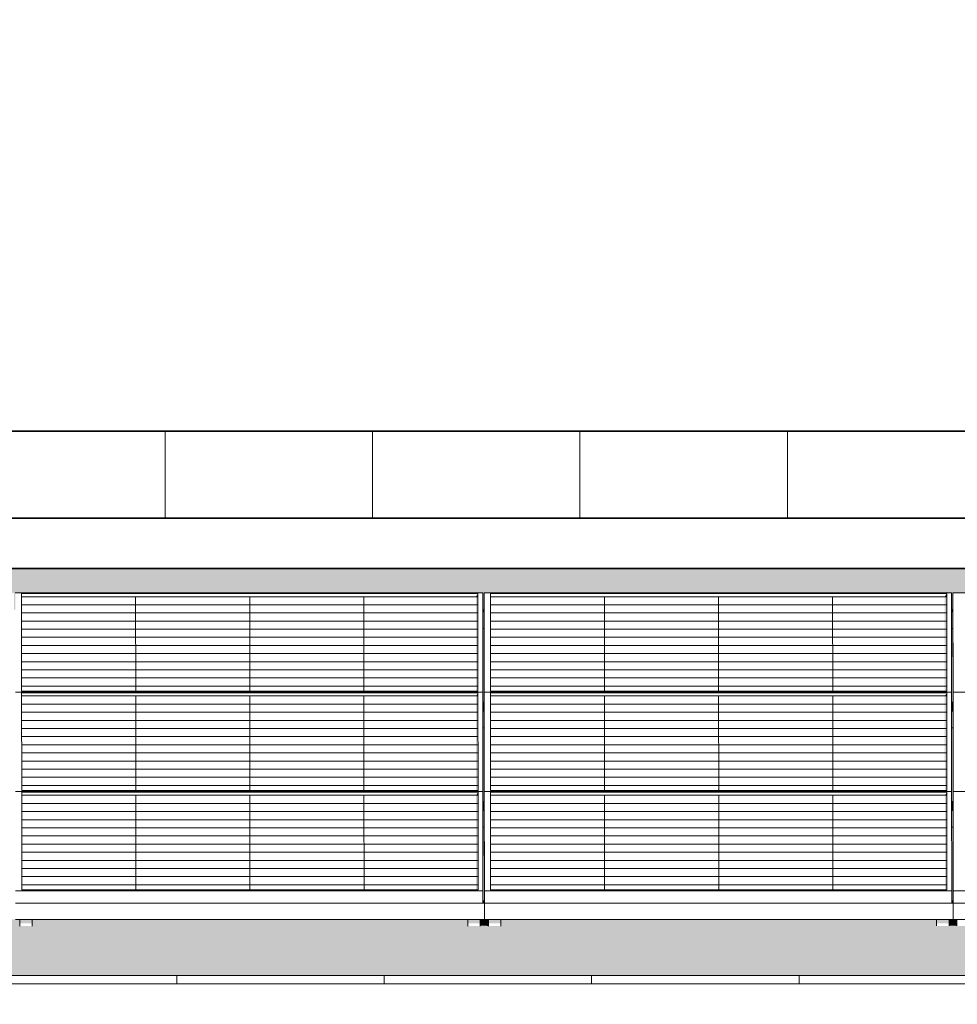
# Model space of a CAD drawing. Header units: metres. Extents: x -111 to -1, y -8 to 26.
# Tile 969 of 1056: x -26 to -23.74, y 5.95 to 8.33. Entities that reach past the tile are written whole.
import ezdxf

# ---------------------------------------------------------------- set-up
doc = ezdxf.new("R2010")
doc.units = ezdxf.units.M
doc.header["$MEASUREMENT"] = 0
for name, color, linetype in [('30 Dachaufbau', 7, 'Continuous'), ('70 PV-Anlage', 7, 'Continuous'), ('94 Genehmigungsplanung Bemaßung', 7, 'Continuous')]:
    doc.layers.add(name, color=color, linetype=linetype)
doc.styles.add('ERSTELLTER_STIL_2', font='arial.ttf')
doc.dimstyles.new('ERSTELLTER_STIL__1', dxfattribs={"dimtxt": 0.25, "dimasz": 0.19, "dimexe": 0.18, "dimexo": 0.1, "dimgap": 0, "dimtad": 1, "dimtih": 1, "dimtoh": 1, "dimzin": 0, "dimdsep": 46, "dimtxsty": 'ERSTELLTER_STIL_2', "dimblk": 'ARROWHEAD_6', "dimblk1": 'ARROWHEAD_6', "dimblk2": 'ARROWHEAD_6', "dimcen": 0.09, "dimclrd": 7, "dimclre": 7, "dimclrt": 7, "dimazin": 0, "dimtfac": 1, "dimtdec": 4, "dimtmove": 0, "dimatfit": 3, "dimfxl": 1, "dimtolj": 1, "dimtzin": 0, "dimarcsym": 0})

# ---------------------------------------------------------------- blocks, each defined once
blk = doc.blocks.new('*X3', base_point=(-27236.1321, 0))
at = {"layer": '30 Dachaufbau', "color": 7, "linetype": 'Continuous', "lineweight": 13}
for p, q in [((-25.6225, 6.0035), (-25.6225, 6.0233)), ((-25.6225, 6.0035), (-25.6225, 6.0233)), ((-25.1225, 6.0035), (-25.1225, 6.0233)), ((-25.1225, 6.0035), (-25.1225, 6.0233)), ((-24.6225, 6.0035), (-24.6225, 6.0233)), ((-24.6225, 6.0035), (-24.6225, 6.0233)), ((-24.1225, 6.0035), (-24.1225, 6.0233)), ((-24.1225, 6.0035), (-24.1225, 6.0233))]:
    blk.add_line(p, q, dxfattribs=at)
blk = doc.blocks.new('*X88', base_point=(-27236.1321, 0))
at = {"layer": '30 Dachaufbau', "linetype": 'Continuous', "lineweight": 0, "true_color": 0x000000}
blk.add_hatch(color=18, dxfattribs=at).paths.add_polyline_path([(-24.885, 6.8599), (-24.8849, 6.6824), (-24.8814, 6.6824), (-24.8815, 6.8599)])
blk = doc.blocks.new('*X89', base_point=(-27236.1321, 0))
at = {"layer": '30 Dachaufbau', "linetype": 'Continuous', "lineweight": 0, "true_color": 0x000000}
blk.add_hatch(color=18, dxfattribs=at).paths.add_polyline_path([(-24.8849, 6.6205), (-24.8847, 6.443), (-24.8813, 6.443), (-24.8814, 6.6205)])
blk = doc.blocks.new('*X90', base_point=(-27236.1321, 0))
at = {"layer": '30 Dachaufbau', "linetype": 'Continuous', "lineweight": 0, "true_color": 0x000000}
blk.add_hatch(color=18, dxfattribs=at).paths.add_polyline_path([(-24.8847, 6.3811), (-24.8846, 6.2278), (-24.8846, 6.2036), (-24.8811, 6.2036), (-24.8812, 6.3811)])
blk = doc.blocks.new('*X91', base_point=(-27236.1321, 0))
at = {"layer": '30 Dachaufbau', "linetype": 'Continuous', "lineweight": 0, "true_color": 0x000000}
blk.add_hatch(color=18, dxfattribs=at).paths.add_polyline_path([(-23.755, 6.8599), (-23.7549, 6.6824), (-23.7514, 6.6824), (-23.7515, 6.8599)])
blk = doc.blocks.new('*X92', base_point=(-27236.1321, 0))
at = {"layer": '30 Dachaufbau', "linetype": 'Continuous', "lineweight": 0, "true_color": 0x000000}
blk.add_hatch(color=18, dxfattribs=at).paths.add_polyline_path([(-23.7549, 6.6205), (-23.7547, 6.443), (-23.7513, 6.443), (-23.7514, 6.6205)])
blk = doc.blocks.new('*X93', base_point=(-27236.1321, 0))
at = {"layer": '30 Dachaufbau', "linetype": 'Continuous', "lineweight": 0, "true_color": 0x000000}
blk.add_hatch(color=18, dxfattribs=at).paths.add_polyline_path([(-23.7512, 6.3811), (-23.7547, 6.3811), (-23.7546, 6.2278), (-23.7546, 6.2036), (-23.7511, 6.2036)])
blk = doc.blocks.new('*X106', base_point=(-27236.1321, 0))
at = {"layer": '30 Dachaufbau', "linetype": 'Continuous', "lineweight": 0, "true_color": 0x000000}
h = blk.add_hatch(color=18, dxfattribs=at)
h.paths.add_polyline_path([(-58.6225, 7.2143), (-58.6225, 6.0233), (-16.8411, 6.0233), (-16.8411, 7.2143), (-22.8511, 7.2143), (-22.8511, 7.0042), (-37.6511, 7.0042), (-37.6511, 7.2143)])
h.paths.add_polyline_path([(-57.6516, 6.9157), (-57.6516, 6.9454), (-56.5251, 6.9454), (-56.525, 6.9051), (-56.5216, 6.9051), (-56.5216, 6.9157), (-56.5216, 6.9454), (-55.3951, 6.9454), (-55.395, 6.9051), (-55.3916, 6.9051), (-55.3916, 6.9157), (-55.3916, 6.9454), (-54.2651, 6.9454), (-54.265, 6.9051), (-54.2616, 6.9051), (-54.2616, 6.9157), (-54.2616, 6.9454), (-53.1351, 6.9454), (-53.135, 6.9051), (-53.1316, 6.9051), (-53.1316, 6.9157), (-53.1316, 6.9454), (-52.0051, 6.9454), (-52.005, 6.9051), (-52.0016, 6.9051), (-52.0016, 6.9157), (-52.0016, 6.9454), (-50.8751, 6.9454), (-50.875, 6.9051), (-50.8716, 6.9051), (-50.8716, 6.9157), (-50.8716, 6.9454), (-49.7451, 6.9454), (-49.745, 6.9051), (-49.7416, 6.9051), (-49.7416, 6.9157), (-49.7416, 6.9454), (-48.6151, 6.9454), (-48.615, 6.9051), (-48.6116, 6.9051), (-48.6116, 6.9157), (-48.6116, 6.9454), (-47.4851, 6.9454), (-47.485, 6.9051), (-47.4816, 6.9051), (-47.4816, 6.9157), (-47.4816, 6.9454), (-46.3551, 6.9454), (-46.355, 6.9051), (-46.3516, 6.9051), (-46.3516, 6.9157), (-46.3516, 6.9454), (-45.2251, 6.9454), (-45.225, 6.9051), (-45.2216, 6.9051), (-45.2216, 6.9157), (-45.2216, 6.9454), (-44.0951, 6.9454), (-44.095, 6.9051), (-44.0916, 6.9051), (-44.0916, 6.9157), (-44.0916, 6.9454), (-42.9651, 6.9454), (-42.965, 6.9051), (-42.9616, 6.9051), (-42.9616, 6.9157), (-42.9616, 6.9454), (-41.8351, 6.9454), (-41.835, 6.9051), (-41.8316, 6.9051), (-41.8316, 6.9157), (-41.8316, 6.9454), (-40.7051, 6.9454), (-40.705, 6.9051), (-40.7016, 6.9051), (-40.7016, 6.9157), (-40.7016, 6.9454), (-39.5751, 6.9454), (-39.575, 6.9051), (-39.5716, 6.9051), (-39.5716, 6.9157), (-39.5716, 6.9454), (-38.4451, 6.9454), (-38.445, 6.9051), (-38.4416, 6.9051), (-38.4416, 6.9157), (-38.4416, 6.9454), (-37.3151, 6.9454), (-37.315, 6.9051), (-37.3116, 6.9051), (-37.3116, 6.9157), (-37.3116, 6.9454), (-36.1851, 6.9454), (-36.185, 6.9051), (-36.1816, 6.9051), (-36.1816, 6.9157), (-36.1816, 6.9454), (-35.0551, 6.9454), (-35.055, 6.9051), (-35.0516, 6.9051), (-35.0516, 6.9157), (-35.0516, 6.9454), (-33.9251, 6.9454), (-33.925, 6.9051), (-33.9216, 6.9051), (-33.9216, 6.9157), (-33.9216, 6.9454), (-32.7951, 6.9454), (-32.795, 6.9051), (-32.7916, 6.9051), (-32.7916, 6.9157), (-32.7916, 6.9454), (-31.6651, 6.9454), (-31.665, 6.9051), (-31.6616, 6.9051), (-31.6616, 6.9157), (-31.6616, 6.9454), (-30.5351, 6.9454), (-30.535, 6.9051), (-30.5316, 6.9051), (-30.5316, 6.9157), (-30.5316, 6.9454), (-29.4051, 6.9454), (-29.405, 6.9051), (-29.4016, 6.9051), (-29.4016, 6.9157), (-29.4016, 6.9454), (-28.2751, 6.9454), (-28.275, 6.9051), (-28.2716, 6.9051), (-28.2716, 6.9157), (-28.2716, 6.9454), (-27.1451, 6.9454), (-27.145, 6.9051), (-27.1416, 6.9051), (-27.1416, 6.9157), (-27.1416, 6.9454), (-26.0151, 6.9454), (-26.015, 6.9051), (-26.0116, 6.9051), (-26.0116, 6.9157), (-26.0116, 6.9454), (-24.8851, 6.9454), (-24.885, 6.9051), (-24.8816, 6.9051), (-24.8816, 6.9157), (-24.8816, 6.9454), (-23.7551, 6.9454), (-23.755, 6.9051), (-23.7516, 6.9051), (-23.7516, 6.9157), (-23.7516, 6.9454), (-22.6251, 6.9454), (-22.625, 6.9051), (-22.6216, 6.9051), (-22.6216, 6.9157), (-22.6216, 6.9454), (-21.4951, 6.9454), (-21.495, 6.9051), (-21.4916, 6.9051), (-21.4916, 6.9157), (-21.4916, 6.9454), (-20.3651, 6.9454), (-20.365, 6.9051), (-20.3616, 6.9051), (-20.3616, 6.9157), (-20.3616, 6.9454), (-19.2351, 6.9454), (-19.235, 6.9051), (-19.2316, 6.9051), (-19.2316, 6.9157), (-19.2316, 6.9454), (-18.1051, 6.9454), (-18.105, 6.9051), (-18.1016, 6.9051), (-18.1016, 6.8995), (-18.1016, 6.8599), (-18.105, 6.8599), (-18.1049, 6.6824), (-18.1014, 6.6824), (-18.1014, 6.6768), (-18.1014, 6.6657), (-18.1014, 6.6601), (-18.1014, 6.6205), (-18.1049, 6.6205), (-18.1047, 6.443), (-18.1013, 6.443), (-18.1012, 6.4374), (-18.1012, 6.4263), (-18.1012, 6.4207), (-18.1012, 6.3811), (-18.1047, 6.3811), (-18.1046, 6.2278), (-18.1046, 6.2036), (-18.1011, 6.2036), (-18.1011, 6.1981), (-18.1011, 6.1584), (-18.1111, 6.1584), (-18.1111, 6.1427), (-18.1411, 6.1427), (-18.1411, 6.1434), (-18.1411, 6.1469), (-18.1411, 6.1584), (-19.1911, 6.1584), (-19.1911, 6.1427), (-19.2211, 6.1427), (-19.2211, 6.1434), (-19.2211, 6.1469), (-19.2211, 6.1584), (-19.2411, 6.1584), (-19.2411, 6.1427), (-19.2711, 6.1427), (-19.2711, 6.1434), (-19.2711, 6.1469), (-19.2711, 6.1584), (-20.3211, 6.1584), (-20.3211, 6.1427), (-20.3511, 6.1427), (-20.3511, 6.1434), (-20.3511, 6.1469), (-20.3511, 6.1584), (-20.3711, 6.1584), (-20.3711, 6.1427), (-20.4011, 6.1427), (-20.4011, 6.1434), (-20.4011, 6.1469), (-20.4011, 6.1584), (-21.4511, 6.1584), (-21.4511, 6.1427), (-21.4811, 6.1427), (-21.4811, 6.1434), (-21.4811, 6.1468), (-21.4811, 6.1584), (-21.5011, 6.1584), (-21.5011, 6.1427), (-21.5311, 6.1427), (-21.5311, 6.1434), (-21.5311, 6.1469), (-21.5311, 6.1584), (-22.5811, 6.1584), (-22.5811, 6.1427), (-22.6111, 6.1427), (-22.6111, 6.1434), (-22.6111, 6.1468), (-22.6111, 6.1584), (-22.6311, 6.1584), (-22.6311, 6.1427), (-22.6611, 6.1427), (-22.6611, 6.1434), (-22.6611, 6.1469), (-22.6611, 6.1584), (-23.7111, 6.1584), (-23.7111, 6.1427), (-23.7411, 6.1427), (-23.7411, 6.1434), (-23.7411, 6.1468), (-23.7411, 6.1584), (-23.7611, 6.1584), (-23.7611, 6.1427), (-23.7911, 6.1427), (-23.7911, 6.1434), (-23.7911, 6.1468), (-23.7911, 6.1584), (-24.8411, 6.1584), (-24.8411, 6.1426), (-24.8711, 6.1426), (-24.8711, 6.1434), (-24.8711, 6.1468), (-24.8711, 6.1584), (-24.8911, 6.1584), (-24.8911, 6.1426), (-24.9211, 6.1426), (-24.9211, 6.1434), (-24.9211, 6.1468), (-24.9211, 6.1584), (-25.9711, 6.1584), (-25.9711, 6.1426), (-26.0011, 6.1426), (-26.0011, 6.1434), (-26.0011, 6.1468), (-26.0011, 6.1584), (-26.0211, 6.1584), (-26.0211, 6.1426), (-26.0511, 6.1426), (-26.0511, 6.1434), (-26.0511, 6.1468), (-26.0511, 6.1584), (-27.1011, 6.1584), (-27.1011, 6.1426), (-27.1311, 6.1426), (-27.1311, 6.1434), (-27.1311, 6.1468), (-27.1311, 6.1584), (-27.1511, 6.1584), (-27.1511, 6.1426), (-27.1811, 6.1426), (-27.1811, 6.1434), (-27.1811, 6.1468), (-27.1811, 6.1584), (-28.2311, 6.1584), (-28.2311, 6.1426), (-28.2611, 6.1426), (-28.2611, 6.1434), (-28.2611, 6.1468), (-28.2611, 6.1584), (-28.2811, 6.1584), (-28.2811, 6.1426), (-28.3111, 6.1426), (-28.3111, 6.1434), (-28.3111, 6.1468), (-28.3111, 6.1584), (-29.3611, 6.1584), (-29.3611, 6.1426), (-29.3911, 6.1426), (-29.3911, 6.1434), (-29.3911, 6.1467), (-29.3911, 6.1584), (-29.4111, 6.1584), (-29.4111, 6.1426), (-29.4411, 6.1426), (-29.4411, 6.1434), (-29.4411, 6.1468), (-29.4411, 6.1584), (-30.4911, 6.1584), (-30.4911, 6.1426), (-30.5211, 6.1426), (-30.5211, 6.1434), (-30.5211, 6.1468), (-30.5211, 6.1584), (-30.5411, 6.1584), (-30.5411, 6.1426), (-30.5711, 6.1426), (-30.5711, 6.1434), (-30.5711, 6.1468), (-30.5711, 6.1584), (-31.6211, 6.1584), (-31.6211, 6.1426), (-31.6511, 6.1426), (-31.6511, 6.1434), (-31.6511, 6.1467), (-31.6511, 6.1584), (-31.6711, 6.1584), (-31.6711, 6.1426), (-31.7011, 6.1426), (-31.7011, 6.1434), (-31.7011, 6.1467), (-31.7011, 6.1584), (-32.7511, 6.1584), (-32.7511, 6.1425), (-32.7811, 6.1425), (-32.7811, 6.1434), (-32.7811, 6.1467), (-32.7811, 6.1584), (-32.8011, 6.1584), (-32.8011, 6.1425), (-32.8311, 6.1425), (-32.8311, 6.1434), (-32.8311, 6.1467), (-32.8311, 6.1584), (-33.8811, 6.1584), (-33.8811, 6.1425), (-33.9111, 6.1425), (-33.9111, 6.1434), (-33.9111, 6.1467), (-33.9111, 6.1584), (-33.9311, 6.1584), (-33.9311, 6.1425), (-33.9611, 6.1425), (-33.9611, 6.1434), (-33.9611, 6.1467), (-33.9611, 6.1584), (-35.0111, 6.1584), (-35.0111, 6.1425), (-35.0411, 6.1425), (-35.0411, 6.1434), (-35.0411, 6.1467), (-35.0411, 6.1584), (-35.0611, 6.1584), (-35.0611, 6.1425), (-35.0911, 6.1425), (-35.0911, 6.1434), (-35.0911, 6.1467), (-35.0911, 6.1584), (-36.1411, 6.1584), (-36.1411, 6.1425), (-36.1711, 6.1425), (-36.1711, 6.1434), (-36.1711, 6.1466), (-36.1711, 6.1584), (-36.1911, 6.1584), (-36.1911, 6.1425), (-36.2211, 6.1425), (-36.2211, 6.1434), (-36.2211, 6.1467), (-36.2211, 6.1584), (-37.2711, 6.1584), (-37.2711, 6.1425), (-37.3011, 6.1425), (-37.3011, 6.1434), (-37.3011, 6.1467), (-37.3011, 6.1584), (-37.3211, 6.1584), (-37.3211, 6.1425), (-37.3511, 6.1425), (-37.3511, 6.1434), (-37.3511, 6.1467), (-37.3511, 6.1584), (-38.4011, 6.1584), (-38.4011, 6.1425), (-38.4311, 6.1425), (-38.4311, 6.1434), (-38.4311, 6.1466), (-38.4311, 6.1584), (-38.4511, 6.1584), (-38.4511, 6.1425), (-38.4811, 6.1425), (-38.4811, 6.1434), (-38.4811, 6.1467), (-38.4811, 6.1584), (-39.5311, 6.1584), (-39.5311, 6.1424), (-39.5611, 6.1424), (-39.5611, 6.1434), (-39.5611, 6.1466), (-39.5611, 6.1584), (-39.5811, 6.1584), (-39.5811, 6.1424), (-39.6111, 6.1424), (-39.6111, 6.1434), (-39.6111, 6.1466), (-39.6111, 6.1584), (-40.6611, 6.1584), (-40.6611, 6.1424), (-40.6911, 6.1424), (-40.6911, 6.1434), (-40.6911, 6.1466), (-40.6911, 6.1584), (-40.7111, 6.1584), (-40.7111, 6.1424), (-40.7411, 6.1424), (-40.7411, 6.1434), (-40.7411, 6.1466), (-40.7411, 6.1584), (-41.7911, 6.1584), (-41.7911, 6.1424), (-41.8211, 6.1424), (-41.8211, 6.1434), (-41.8211, 6.1466), (-41.8211, 6.1584), (-41.8411, 6.1584), (-41.8411, 6.1424), (-41.8711, 6.1424), (-41.8711, 6.1434), (-41.8711, 6.1466), (-41.8711, 6.1584), (-42.9211, 6.1584), (-42.9211, 6.1424), (-42.9511, 6.1424), (-42.9511, 6.1434), (-42.9511, 6.1466), (-42.9511, 6.1584), (-42.9711, 6.1584), (-42.9711, 6.1424), (-43.0011, 6.1424), (-43.0011, 6.1434), (-43.0011, 6.1466), (-43.0011, 6.1584), (-44.0511, 6.1584), (-44.0511, 6.1424), (-44.0811, 6.1424), (-44.0811, 6.1434), (-44.0811, 6.1466), (-44.0811, 6.1584), (-44.1011, 6.1584), (-44.1011, 6.1424), (-44.1311, 6.1424), (-44.1311, 6.1434), (-44.1311, 6.1466), (-44.1311, 6.1584), (-45.1811, 6.1584), (-45.1811, 6.1424), (-45.2111, 6.1424), (-45.2111, 6.1434), (-45.2111, 6.1466), (-45.2111, 6.1584), (-45.2311, 6.1584), (-45.2311, 6.1424), (-45.2611, 6.1424), (-45.2611, 6.1434), (-45.2611, 6.1466), (-45.2611, 6.1584), (-46.3111, 6.1584), (-46.3111, 6.1424), (-46.3411, 6.1424), (-46.3411, 6.1434), (-46.3411, 6.1465), (-46.3411, 6.1584), (-46.3611, 6.1584), (-46.3611, 6.1424), (-46.3911, 6.1424), (-46.3911, 6.1434), (-46.3911, 6.1466), (-46.3911, 6.1584), (-47.4411, 6.1584), (-47.4411, 6.1423), (-47.4711, 6.1423), (-47.4711, 6.1434), (-47.4711, 6.1465), (-47.4711, 6.1584), (-47.4911, 6.1584), (-47.4911, 6.1423), (-47.5211, 6.1423), (-47.5211, 6.1434), (-47.5211, 6.1465), (-47.5211, 6.1584), (-48.5711, 6.1584), (-48.5711, 6.1423), (-48.6011, 6.1423), (-48.6011, 6.1434), (-48.6011, 6.1465), (-48.6011, 6.1584), (-48.6211, 6.1584), (-48.6211, 6.1423), (-48.6511, 6.1423), (-48.6511, 6.1434), (-48.6511, 6.1465), (-48.6511, 6.1584), (-49.7011, 6.1584), (-49.7011, 6.1423), (-49.7311, 6.1423), (-49.7311, 6.1434), (-49.7311, 6.1465), (-49.7311, 6.1584), (-49.7511, 6.1584), (-49.7511, 6.1423), (-49.7811, 6.1423), (-49.7811, 6.1434), (-49.7811, 6.1465), (-49.7811, 6.1584), (-50.8311, 6.1584), (-50.8311, 6.1423), (-50.8611, 6.1423), (-50.8611, 6.1434), (-50.8611, 6.1465), (-50.8611, 6.1584), (-50.8811, 6.1584), (-50.8811, 6.1423), (-50.9111, 6.1423), (-50.9111, 6.1434), (-50.9111, 6.1465), (-50.9111, 6.1584), (-51.9611, 6.1584), (-51.9611, 6.1423), (-51.9911, 6.1423), (-51.9911, 6.1434), (-51.9911, 6.1464), (-51.9911, 6.1584), (-52.0111, 6.1584), (-52.0111, 6.1423), (-52.0411, 6.1423), (-52.0411, 6.1434), (-52.0411, 6.1465), (-52.0411, 6.1584), (-53.0911, 6.1584), (-53.0911, 6.1423), (-53.1211, 6.1423), (-53.1211, 6.1434), (-53.1211, 6.1465), (-53.1211, 6.1584), (-53.1411, 6.1584), (-53.1411, 6.1423), (-53.1711, 6.1423), (-53.1711, 6.1434), (-53.1711, 6.1464), (-53.1711, 6.1584), (-54.2211, 6.1584), (-54.2211, 6.1423), (-54.2511, 6.1423), (-54.2511, 6.1434), (-54.2511, 6.1464), (-54.2511, 6.1584), (-54.2711, 6.1584), (-54.2711, 6.1423), (-54.3011, 6.1423), (-54.3011, 6.1434), (-54.3011, 6.1464), (-54.3011, 6.1584), (-55.3511, 6.1584), (-55.3511, 6.1422), (-55.3811, 6.1422), (-55.3811, 6.1434), (-55.3811, 6.1464), (-55.3811, 6.1584), (-55.4011, 6.1584), (-55.4011, 6.1422), (-55.4311, 6.1422), (-55.4311, 6.1434), (-55.4311, 6.1464), (-55.4311, 6.1584), (-56.4811, 6.1584), (-56.4811, 6.1422), (-56.5111, 6.1422), (-56.5111, 6.1434), (-56.5111, 6.1464), (-56.5111, 6.1584), (-56.5311, 6.1584), (-56.5311, 6.1422), (-56.5611, 6.1422), (-56.5611, 6.1434), (-56.5611, 6.1464), (-56.5611, 6.1584), (-57.6111, 6.1584), (-57.6111, 6.1422), (-57.6411, 6.1422), (-57.6411, 6.1434), (-57.6411, 6.1464), (-57.6411, 6.1584), (-57.6511, 6.1584), (-57.6511, 6.164), (-57.6511, 6.2036), (-57.6512, 6.3811), (-57.6512, 6.3811), (-57.6512, 6.3867), (-57.6512, 6.3978), (-57.6513, 6.4034), (-57.6513, 6.443), (-57.6514, 6.6205), (-57.6514, 6.6205), (-57.6514, 6.6261), (-57.6514, 6.6372), (-57.6514, 6.6428), (-57.6514, 6.6824), (-57.6515, 6.8599), (-57.6516, 6.8599), (-57.6516, 6.8654), (-57.6516, 6.9051)], flags=0)
blk = doc.blocks.new('*D128', base_point=(-27236.1321, 0))
at = {"layer": '94 Genehmigungsplanung Bemaßung', "color": 7, "linetype": 'Continuous', "lineweight": 13}
for p, q in [((-58.1625, 9.3843), (-58.1625, 9.7593)), ((-17.3411, 9.3843), (-17.3411, 9.7593)), ((-58.0625, 9.6718), (-58.2625, 9.4718)), ((-17.2411, 9.6718), (-17.4411, 9.4718)), ((-58.3125, 9.5718), (-58.1625, 9.5718)), ((-58.1625, 9.5718), (-17.3411, 9.5718))]:
    blk.add_line(p, q, dxfattribs=at)
at = {"layer": '94 Genehmigungsplanung Bemaßung', "color": 7, "lineweight": 13, "insert": (-38.1808, 9.6218), "char_height": 0.25, "attachment_point": 7, "style": 'ERSTELLTER_STIL_2'}
blk.add_mtext('\\A1;{\\pql;\\fArial|b0|i0|c0|p0;\\W1.000000;40,82}', dxfattribs=at)
blk = doc.blocks.new('ARROWHEAD_6')
at = {"color": 0, "linetype": 'Continuous', "lineweight": 0}
for p, q in [((-0.5, -0.5), (0.5, 0.5)), ((0, 0), (-1, 0))]:
    blk.add_line(p, q, dxfattribs=at)

msp = doc.modelspace()

# ---------------------------------------------------------------- hatches: boundary and pattern name
at = {"layer": '30 Dachaufbau', "linetype": 'Continuous', "lineweight": 0, "true_color": 0x000000}
h = msp.add_hatch(dxfattribs=at)
h.set_pattern_fill('Dachschraffur_Profilit_0001', color=18, style=0, pattern_type=2)
h.set_pattern_definition([(90, (-37.6511, 7.1254), (-0.5, 0), [])])
h.paths.add_polyline_path([(-22.8511, 7.3356), (-37.6511, 7.3356), (-37.6511, 7.1254), (-22.8511, 7.1254)])
for points in [[(-37.7291, 7.0151), (-37.6511, 7.0042), (-22.8511, 7.0042), (-22.8511, 7.0042), (-37.6511, 7.0042), (-37.6511, 7.2143), (-37.7291, 7.2143)], [(-24.885, 6.8599), (-24.8849, 6.6824), (-24.8814, 6.6824), (-24.8815, 6.8599)], [(-23.755, 6.8599), (-23.7549, 6.6824), (-23.7514, 6.6824), (-23.7515, 6.8599)], [(-24.8849, 6.6205), (-24.8847, 6.443), (-24.8813, 6.443), (-24.8814, 6.6205)], [(-23.7549, 6.6205), (-23.7547, 6.443), (-23.7513, 6.443), (-23.7514, 6.6205)], [(-24.8847, 6.3811), (-24.8846, 6.2278), (-24.8846, 6.2036), (-24.8811, 6.2036), (-24.8812, 6.3811)], [(-23.7512, 6.3811), (-23.7547, 6.3811), (-23.7546, 6.2278), (-23.7546, 6.2036), (-23.7511, 6.2036)], [(-25.9711, 6.1584), (-25.9711, 6.1431), (-24.9256, 6.1431), (-24.9211, 6.1426), (-24.9211, 6.1468), (-24.9211, 6.1584)], [(-24.8911, 6.1431), (-24.8756, 6.1431), (-24.8711, 6.1426), (-24.8711, 6.1468), (-24.8711, 6.1584), (-24.8911, 6.1584)], [(-24.8411, 6.1584), (-24.8411, 6.1431), (-23.7956, 6.1432), (-23.7911, 6.1427), (-23.7911, 6.1468), (-23.7911, 6.1584)], [(-23.7611, 6.1584), (-23.7611, 6.1432), (-23.7456, 6.1432), (-23.7411, 6.1427), (-23.7411, 6.1468), (-23.7411, 6.1584)]]:
    msp.add_hatch(color=18, dxfattribs=at).paths.add_polyline_path(points)
at = {"layer": '70 PV-Anlage', "linetype": 'Continuous', "lineweight": 0, "true_color": 0x000000}
for points in [[(-24.9014, 6.9364), (-24.8966, 6.9364), (-24.8966, 6.9438)], [(-24.9013, 6.7086), (-24.8964, 6.7086), (-24.8966, 6.9251), (-24.8966, 6.9364), (-24.9014, 6.9364)], [(-24.8966, 6.9438), (-24.8966, 6.9251), (-24.8964, 6.7086)], [(-24.8816, 6.9454), (-24.8816, 6.9157), (-24.8816, 6.9051), (-24.8816, 6.9023), (-24.8814, 6.6778), (-24.8814, 6.7081)], [(-23.7714, 6.9364), (-23.7666, 6.9364), (-23.7666, 6.9438)], [(-23.7713, 6.7086), (-23.7664, 6.7086), (-23.7666, 6.925), (-23.7666, 6.9364), (-23.7714, 6.9364)], [(-23.7666, 6.925), (-23.7664, 6.7086), (-23.7666, 6.9438)], [(-23.7516, 6.9454), (-23.7516, 6.9157), (-23.7516, 6.9051), (-23.7516, 6.9023), (-23.7514, 6.6777), (-23.7514, 6.708)], [(-24.885, 6.9051), (-24.885, 6.8995), (-24.8816, 6.8995), (-24.8816, 6.9023), (-24.8816, 6.9051)], [(-24.885, 6.8995), (-24.885, 6.8599), (-24.8816, 6.8599), (-24.8816, 6.8619), (-24.8816, 6.8995)], [(-24.8816, 6.8619), (-24.8816, 6.8599), (-24.8816, 6.8995), (-24.8816, 6.9023)], [(-24.8816, 6.8995), (-24.8816, 6.8599), (-24.8815, 6.8599)], [(-23.7516, 6.9051), (-23.755, 6.9051), (-23.755, 6.8995), (-23.7516, 6.8995), (-23.7516, 6.9023)], [(-23.755, 6.8995), (-23.755, 6.8599), (-23.7516, 6.8599), (-23.7516, 6.8619), (-23.7516, 6.8995)], [(-23.7516, 6.8619), (-23.7516, 6.8599), (-23.7516, 6.8995), (-23.7516, 6.9023)], [(-23.7516, 6.8995), (-23.7516, 6.8599), (-23.7515, 6.8599)], [(-24.9013, 6.697), (-24.8964, 6.697), (-24.8964, 6.7044)], [(-24.9013, 6.697), (-24.9011, 6.4692), (-24.8963, 6.4692), (-24.8964, 6.697)], [(-24.8964, 6.7044), (-24.8964, 6.697), (-24.8962, 6.4692)], [(-24.8814, 6.706), (-24.8814, 6.6763), (-24.8812, 6.4374), (-24.8812, 6.4671)], [(-23.7713, 6.697), (-23.7664, 6.697), (-23.7664, 6.7044)], [(-23.7713, 6.697), (-23.7711, 6.4692), (-23.7663, 6.4692), (-23.7664, 6.697)], [(-23.7664, 6.7044), (-23.7664, 6.697), (-23.7662, 6.4692)], [(-23.7514, 6.706), (-23.7514, 6.6763), (-23.7512, 6.4374), (-23.7512, 6.4671)], [(-24.8849, 6.6824), (-24.8849, 6.6768), (-24.8814, 6.6768), (-24.8814, 6.6778), (-24.8814, 6.6824)], [(-24.8849, 6.6768), (-24.8849, 6.6657), (-24.8814, 6.6657), (-24.8814, 6.6768)], [(-23.7549, 6.6824), (-23.7549, 6.6768), (-23.7514, 6.6768), (-23.7514, 6.6777), (-23.7514, 6.6824)], [(-23.7549, 6.6768), (-23.7549, 6.6657), (-23.7514, 6.6657), (-23.7514, 6.6768)], [(-24.8849, 6.6657), (-24.8849, 6.6601), (-24.8814, 6.6601), (-24.8814, 6.6657)], [(-24.8849, 6.6601), (-24.8849, 6.6205), (-24.8814, 6.6205), (-24.8814, 6.6261), (-24.8814, 6.6601)], [(-24.8814, 6.6261), (-24.8814, 6.6205), (-24.8814, 6.6601), (-24.8814, 6.6657)], [(-24.8814, 6.6601), (-24.8814, 6.6205), (-24.8814, 6.6205)], [(-23.7514, 6.6657), (-23.7549, 6.6657), (-23.7549, 6.6601), (-23.7514, 6.6601)], [(-23.7549, 6.6601), (-23.7549, 6.6205), (-23.7514, 6.6205), (-23.7514, 6.6261), (-23.7514, 6.6601)], [(-23.7514, 6.6261), (-23.7514, 6.6205), (-23.7514, 6.6601), (-23.7514, 6.6657)], [(-23.7514, 6.6601), (-23.7514, 6.6205), (-23.7514, 6.6205)], [(-24.9011, 6.4576), (-24.8962, 6.4576), (-24.8962, 6.4651)], [(-24.901, 6.2298), (-24.8961, 6.2298), (-24.8962, 6.4444), (-24.8962, 6.4576), (-24.9011, 6.4576)], [(-24.8961, 6.2309), (-24.8962, 6.4651), (-24.8962, 6.4444)], [(-24.8812, 6.4667), (-24.8812, 6.4369), (-24.8812, 6.4263), (-24.8812, 6.4217), (-24.8811, 6.1981), (-24.8811, 6.2278)], [(-23.7711, 6.4576), (-23.7662, 6.4576), (-23.7662, 6.4651)], [(-23.771, 6.2298), (-23.7661, 6.2298), (-23.7662, 6.4444), (-23.7662, 6.4576), (-23.7711, 6.4576)], [(-23.7661, 6.2309), (-23.7662, 6.4651), (-23.7662, 6.4444)], [(-23.7512, 6.4369), (-23.7512, 6.4263), (-23.7512, 6.4217), (-23.7511, 6.1981), (-23.7511, 6.2278), (-23.7512, 6.4667)], [(-24.8813, 6.443), (-24.8847, 6.443), (-24.8847, 6.4374), (-24.8813, 6.4374)], [(-24.8847, 6.4374), (-24.8847, 6.4263), (-24.8812, 6.4263), (-24.8812, 6.4374)], [(-23.7547, 6.443), (-23.7547, 6.4374), (-23.7513, 6.4374), (-23.7513, 6.443)], [(-23.7512, 6.4374), (-23.7547, 6.4374), (-23.7547, 6.4263), (-23.7512, 6.4263)], [(-24.8812, 6.4263), (-24.8847, 6.4263), (-24.8847, 6.4207), (-24.8812, 6.4207), (-24.8812, 6.4217)], [(-24.8847, 6.4207), (-24.8847, 6.3811), (-24.8812, 6.3811), (-24.8812, 6.4207)], [(-24.8812, 6.4207), (-24.8812, 6.3811), (-24.8812, 6.3811)], [(-23.7547, 6.4263), (-23.7547, 6.4207), (-23.7512, 6.4207), (-23.7512, 6.4217), (-23.7512, 6.4263)], [(-23.7512, 6.4207), (-23.7547, 6.4207), (-23.7547, 6.3811), (-23.7512, 6.3811)], [(-23.7512, 6.4207), (-23.7512, 6.3811), (-23.7512, 6.3811)], [(-24.8846, 6.1984), (-24.8811, 6.1981), (-24.8811, 6.2006), (-24.8811, 6.2036), (-24.8846, 6.2036)], [(-23.7546, 6.1984), (-23.7511, 6.1981), (-23.7511, 6.2006), (-23.7511, 6.2036), (-23.7546, 6.2036)], [(-25.9711, 6.1584), (-26.0011, 6.1584), (-26.0011, 6.1495), (-25.9711, 6.1495)], [(-24.9211, 6.1584), (-24.9211, 6.1468), (-24.9211, 6.1434)], [(-24.8911, 6.1584), (-24.9211, 6.1584), (-24.9211, 6.1495), (-24.8911, 6.1495)], [(-24.8711, 6.1584), (-24.8711, 6.1468), (-24.8711, 6.1434)], [(-24.8411, 6.1584), (-24.8711, 6.1584), (-24.8711, 6.1495), (-24.8411, 6.1495)], [(-23.7911, 6.1584), (-23.7911, 6.1468), (-23.7911, 6.1434)], [(-23.7611, 6.1584), (-23.7911, 6.1584), (-23.7911, 6.1495), (-23.7611, 6.1495)], [(-23.7411, 6.1468), (-23.7411, 6.1434), (-23.7411, 6.1584)]]:
    msp.add_hatch(color=18, dxfattribs=at).paths.add_polyline_path(points)

# ---------------------------------------------------------------- linework, layer by layer
at = {"layer": '30 Dachaufbau', "color": 7, "linetype": 'Continuous', "lineweight": 35}
for p, q in [((-22.8511, 7.3356), (-37.6511, 7.3356)), ((-37.6511, 7.1254), (-22.8511, 7.1254)), ((-22.8511, 7.0042), (-37.6511, 7.0042))]:
    msp.add_line(p, q, dxfattribs=at)
at = {"layer": '30 Dachaufbau', "color": 7, "linetype": 'Continuous', "lineweight": 13}
for p, q in [((-58.6225, 6.0233), (-16.8411, 6.0233)), ((-16.8411, 6.0035), (-58.6225, 6.0035))]:
    msp.add_line(p, q, dxfattribs=at)
at = {"layer": '70 PV-Anlage', "color": 7, "linetype": 'Continuous', "lineweight": 13}
for p, q in [((-24.8851, 6.9454), (-26.0116, 6.9454)), ((-25.9964, 6.7086), (-25.9966, 6.9438)), ((-25.9966, 6.9438), (-24.8966, 6.9438)), ((-24.8966, 6.9364), (-25.9966, 6.9364)), ((-25.7216, 6.9364), (-25.7216, 6.9365)), ((-25.7214, 6.7086), (-25.7216, 6.9364)), ((-25.4466, 6.9364), (-25.4466, 6.9365)), ((-25.4464, 6.7086), (-25.4466, 6.9364)), ((-25.1716, 6.9364), (-25.1716, 6.9365)), ((-25.1714, 6.7086), (-25.1716, 6.9364)), ((-24.8966, 6.9438), (-24.8964, 6.7086)), ((-24.8966, 6.9364), (-24.8966, 6.9438)), ((-24.8849, 6.7065), (-24.8851, 6.9454)), ((-23.7551, 6.9454), (-24.8816, 6.9454)), ((-24.8816, 6.9454), (-24.8814, 6.7065)), ((-24.8816, 6.9157), (-24.8816, 6.9454)), ((-24.8664, 6.7086), (-24.8666, 6.9438)), ((-24.8666, 6.9438), (-23.7666, 6.9438)), ((-23.7666, 6.9364), (-24.8666, 6.9364)), ((-24.5916, 6.9364), (-24.5916, 6.9365)), ((-24.5914, 6.7086), (-24.5916, 6.9364)), ((-24.3166, 6.9364), (-24.3166, 6.9365)), ((-24.3164, 6.7086), (-24.3166, 6.9364)), ((-24.0416, 6.9364), (-24.0416, 6.9365)), ((-24.0414, 6.7086), (-24.0416, 6.9364)), ((-23.7666, 6.9438), (-23.7664, 6.7086)), ((-23.7666, 6.9364), (-23.7666, 6.9438)), ((-23.7549, 6.7065), (-23.7551, 6.9454)), ((-22.6251, 6.9454), (-23.7516, 6.9454)), ((-23.7516, 6.9454), (-23.7514, 6.7065)), ((-23.7516, 6.9157), (-23.7516, 6.9454)), ((-25.9966, 6.9169), (-24.8966, 6.9169)), ((-24.8816, 6.9157), (-24.8816, 6.9051)), ((-24.8666, 6.9169), (-23.7666, 6.9169)), ((-23.7516, 6.9157), (-23.7516, 6.9051)), ((-25.9965, 6.8973), (-24.8965, 6.8973)), ((-24.8816, 6.9051), (-24.885, 6.9051)), ((-24.885, 6.8995), (-24.8816, 6.8995)), ((-24.8816, 6.9051), (-24.8816, 6.8995)), ((-24.8816, 6.8599), (-24.8816, 6.8995)), ((-24.8816, 6.8995), (-24.8814, 6.6824)), ((-24.8665, 6.8973), (-23.7665, 6.8973)), ((-23.7516, 6.9051), (-23.755, 6.9051)), ((-23.755, 6.8995), (-23.7516, 6.8995)), ((-23.7516, 6.9051), (-23.7516, 6.8995)), ((-23.7516, 6.8599), (-23.7516, 6.8995)), ((-23.7516, 6.8995), (-23.7514, 6.6824)), ((-25.9965, 6.8777), (-24.8965, 6.8777)), ((-25.9965, 6.8581), (-24.8965, 6.8581)), ((-24.885, 6.8599), (-24.8816, 6.8599)), ((-24.8665, 6.8777), (-23.7665, 6.8777)), ((-24.8665, 6.8581), (-23.7665, 6.8581)), ((-23.755, 6.8599), (-23.7516, 6.8599)), ((-25.9965, 6.8385), (-24.8965, 6.8385)), ((-24.8665, 6.8385), (-23.7665, 6.8385)), ((-25.9965, 6.8189), (-24.8965, 6.8189)), ((-24.8665, 6.8189), (-23.7665, 6.8189)), ((-25.9965, 6.7993), (-24.8965, 6.7993)), ((-24.8665, 6.7993), (-23.7665, 6.7993)), ((-25.9965, 6.7797), (-24.8965, 6.7797)), ((-24.8665, 6.7797), (-23.7665, 6.7797)), ((-25.9964, 6.7601), (-24.8965, 6.7601)), ((-25.9964, 6.7405), (-24.8964, 6.7405)), ((-24.8664, 6.7601), (-23.7665, 6.7601)), ((-24.8664, 6.7405), (-23.7664, 6.7405)), ((-25.9964, 6.7209), (-24.8964, 6.7209)), ((-24.8664, 6.7209), (-23.7664, 6.7209)), ((-26.0114, 6.7065), (-24.8849, 6.7065)), ((-24.8849, 6.706), (-26.0114, 6.706)), ((-24.8964, 6.7086), (-25.9964, 6.7086)), ((-25.9962, 6.4692), (-25.9964, 6.7044)), ((-25.9964, 6.7044), (-24.8964, 6.7044)), ((-24.8964, 6.697), (-25.9964, 6.697)), ((-25.7214, 6.697), (-25.7214, 6.6971)), ((-25.7213, 6.4692), (-25.7214, 6.697)), ((-25.4464, 6.697), (-25.4464, 6.6971)), ((-25.4463, 6.4692), (-25.4464, 6.697)), ((-25.1714, 6.697), (-25.1714, 6.6971)), ((-25.1713, 6.4692), (-25.1714, 6.697)), ((-24.8964, 6.7044), (-24.8962, 6.4692)), ((-24.8964, 6.697), (-24.8964, 6.7044)), ((-24.8849, 6.706), (-24.8849, 6.7065)), ((-24.8847, 6.4671), (-24.8849, 6.706)), ((-24.8814, 6.7065), (-23.7549, 6.7065)), ((-24.8814, 6.706), (-24.8814, 6.7065)), ((-23.7549, 6.706), (-24.8814, 6.706)), ((-24.8814, 6.706), (-24.8812, 6.4671)), ((-24.8814, 6.6763), (-24.8814, 6.706)), ((-23.7664, 6.7086), (-24.8664, 6.7086)), ((-24.8662, 6.4692), (-24.8664, 6.7044)), ((-24.8664, 6.7044), (-23.7664, 6.7044)), ((-23.7664, 6.697), (-24.8664, 6.697)), ((-24.5914, 6.697), (-24.5914, 6.6971)), ((-24.5913, 6.4692), (-24.5914, 6.697)), ((-24.3164, 6.697), (-24.3164, 6.6971)), ((-24.3163, 6.4692), (-24.3164, 6.697)), ((-24.0414, 6.697), (-24.0414, 6.6971)), ((-24.0413, 6.4692), (-24.0414, 6.697)), ((-23.7664, 6.7044), (-23.7662, 6.4692)), ((-23.7664, 6.697), (-23.7664, 6.7044)), ((-23.7549, 6.706), (-23.7549, 6.7065)), ((-23.7547, 6.4671), (-23.7549, 6.706)), ((-23.7514, 6.7065), (-22.6249, 6.7065)), ((-23.7514, 6.706), (-23.7514, 6.7065)), ((-22.6249, 6.706), (-23.7514, 6.706)), ((-23.7514, 6.706), (-23.7512, 6.4671)), ((-23.7514, 6.6763), (-23.7514, 6.706)), ((-25.9964, 6.6775), (-24.8964, 6.6775)), ((-24.8814, 6.6824), (-24.8849, 6.6824)), ((-24.8849, 6.6768), (-24.8814, 6.6768)), ((-24.8814, 6.6768), (-24.8814, 6.6824)), ((-24.8814, 6.6763), (-24.8814, 6.6657)), ((-24.8664, 6.6775), (-23.7664, 6.6775)), ((-23.7514, 6.6824), (-23.7549, 6.6824)), ((-23.7549, 6.6768), (-23.7514, 6.6768)), ((-23.7514, 6.6768), (-23.7514, 6.6824)), ((-23.7514, 6.6763), (-23.7514, 6.6657)), ((-25.9964, 6.6579), (-24.8964, 6.6579)), ((-24.8814, 6.6657), (-24.8849, 6.6657)), ((-24.8849, 6.6601), (-24.8814, 6.6601)), ((-24.8814, 6.6657), (-24.8814, 6.6601)), ((-24.8814, 6.6205), (-24.8814, 6.6601)), ((-24.8814, 6.6601), (-24.8813, 6.443)), ((-24.8664, 6.6579), (-23.7664, 6.6579)), ((-23.7514, 6.6657), (-23.7549, 6.6657)), ((-23.7549, 6.6601), (-23.7514, 6.6601)), ((-23.7514, 6.6657), (-23.7514, 6.6601)), ((-23.7514, 6.6205), (-23.7514, 6.6601)), ((-23.7514, 6.6601), (-23.7513, 6.443)), ((-25.9964, 6.6383), (-24.8964, 6.6383)), ((-24.8664, 6.6383), (-23.7664, 6.6383)), ((-25.9964, 6.6187), (-24.8964, 6.6187)), ((-25.9963, 6.5991), (-24.8963, 6.5991)), ((-24.8849, 6.6205), (-24.8814, 6.6205)), ((-24.8664, 6.6187), (-23.7664, 6.6187)), ((-24.8663, 6.5991), (-23.7663, 6.5991)), ((-23.7549, 6.6205), (-23.7514, 6.6205)), ((-25.9963, 6.5795), (-24.8963, 6.5795)), ((-24.8663, 6.5795), (-23.7663, 6.5795)), ((-25.9963, 6.5599), (-24.8963, 6.5599)), ((-24.8663, 6.5599), (-23.7663, 6.5599)), ((-25.9963, 6.5403), (-24.8963, 6.5403)), ((-24.8663, 6.5403), (-23.7663, 6.5403)), ((-25.9963, 6.5207), (-24.8963, 6.5207)), ((-24.8663, 6.5207), (-23.7663, 6.5207)), ((-25.9963, 6.5011), (-24.8963, 6.5011)), ((-25.9963, 6.4815), (-24.8963, 6.4815)), ((-24.8663, 6.5011), (-23.7663, 6.5011)), ((-24.8663, 6.4815), (-23.7663, 6.4815)), ((-26.0112, 6.4671), (-24.8847, 6.4671)), ((-24.8847, 6.4667), (-26.0112, 6.4667)), ((-24.8962, 6.4692), (-25.9962, 6.4692)), ((-25.9961, 6.2298), (-25.9962, 6.4651)), ((-25.9962, 6.4651), (-24.8962, 6.4651)), ((-24.8962, 6.4576), (-25.9962, 6.4576)), ((-25.7212, 6.4576), (-25.7212, 6.4577)), ((-25.7211, 6.2298), (-25.7212, 6.4576)), ((-25.4462, 6.4576), (-25.4462, 6.4577)), ((-25.4461, 6.2298), (-25.4462, 6.4576)), ((-25.1712, 6.4576), (-25.1712, 6.4577)), ((-25.1711, 6.2298), (-25.1712, 6.4576)), ((-24.8962, 6.4651), (-24.8961, 6.2298)), ((-24.8962, 6.4576), (-24.8962, 6.4651)), ((-24.8847, 6.4667), (-24.8847, 6.4671)), ((-24.8846, 6.2278), (-24.8847, 6.4667)), ((-24.8812, 6.4671), (-23.7547, 6.4671)), ((-24.8812, 6.4667), (-24.8812, 6.4671)), ((-23.7547, 6.4667), (-24.8812, 6.4667)), ((-24.8812, 6.4667), (-24.8811, 6.2278)), ((-24.8812, 6.4369), (-24.8812, 6.4667)), ((-23.7662, 6.4692), (-24.8662, 6.4692)), ((-24.8661, 6.2298), (-24.8662, 6.4651)), ((-24.8662, 6.4651), (-23.7662, 6.4651)), ((-23.7662, 6.4576), (-24.8662, 6.4576)), ((-24.5912, 6.4576), (-24.5912, 6.4577)), ((-24.5911, 6.2298), (-24.5912, 6.4576)), ((-24.3162, 6.4576), (-24.3162, 6.4577)), ((-24.3161, 6.2298), (-24.3162, 6.4576)), ((-24.0412, 6.4576), (-24.0412, 6.4577)), ((-24.0411, 6.2298), (-24.0412, 6.4576)), ((-23.7662, 6.4651), (-23.7661, 6.2298)), ((-23.7662, 6.4576), (-23.7662, 6.4651)), ((-23.7547, 6.4667), (-23.7547, 6.4671)), ((-23.7546, 6.2278), (-23.7547, 6.4667)), ((-23.7512, 6.4671), (-22.6247, 6.4671)), ((-23.7512, 6.4667), (-23.7512, 6.4671)), ((-22.6247, 6.4667), (-23.7512, 6.4667)), ((-23.7512, 6.4667), (-23.7511, 6.2278)), ((-23.7512, 6.4369), (-23.7512, 6.4667)), ((-25.9962, 6.4381), (-24.8962, 6.4381)), ((-24.8813, 6.443), (-24.8847, 6.443)), ((-24.8847, 6.4374), (-24.8812, 6.4374)), ((-24.8812, 6.4374), (-24.8813, 6.443)), ((-24.8812, 6.4369), (-24.8812, 6.4263)), ((-24.8662, 6.4381), (-23.7662, 6.4381)), ((-23.7513, 6.443), (-23.7547, 6.443)), ((-23.7547, 6.4374), (-23.7512, 6.4374)), ((-23.7512, 6.4374), (-23.7513, 6.443)), ((-23.7512, 6.4369), (-23.7512, 6.4263)), ((-25.9962, 6.4185), (-24.8962, 6.4185)), ((-24.8812, 6.4263), (-24.8847, 6.4263)), ((-24.8847, 6.4207), (-24.8812, 6.4207)), ((-24.8812, 6.4263), (-24.8812, 6.4207)), ((-24.8812, 6.3811), (-24.8812, 6.4207)), ((-24.8812, 6.4207), (-24.8811, 6.2036)), ((-24.8662, 6.4185), (-23.7662, 6.4185)), ((-23.7512, 6.4263), (-23.7547, 6.4263)), ((-23.7547, 6.4207), (-23.7512, 6.4207)), ((-23.7512, 6.4263), (-23.7512, 6.4207)), ((-23.7512, 6.3811), (-23.7512, 6.4207)), ((-23.7512, 6.4207), (-23.7511, 6.2036)), ((-25.9962, 6.3989), (-24.8962, 6.3989)), ((-24.8662, 6.3989), (-23.7662, 6.3989)), ((-25.9962, 6.3793), (-24.8962, 6.3793)), ((-25.9962, 6.3597), (-24.8962, 6.3597)), ((-24.8847, 6.3811), (-24.8812, 6.3811)), ((-24.8662, 6.3793), (-23.7662, 6.3793)), ((-24.8662, 6.3597), (-23.7662, 6.3597)), ((-23.7547, 6.3811), (-23.7512, 6.3811)), ((-25.9962, 6.3401), (-24.8962, 6.3401)), ((-24.8662, 6.3401), (-23.7662, 6.3401)), ((-25.9961, 6.3205), (-24.8962, 6.3205)), ((-24.8661, 6.3205), (-23.7662, 6.3205)), ((-25.9961, 6.3009), (-24.8961, 6.3009)), ((-24.8661, 6.3009), (-23.7661, 6.3009)), ((-25.9961, 6.2813), (-24.8961, 6.2813)), ((-24.8661, 6.2813), (-23.7661, 6.2813)), ((-25.9961, 6.2617), (-24.8961, 6.2617)), ((-25.9961, 6.2421), (-24.8961, 6.2421)), ((-24.8661, 6.2617), (-23.7661, 6.2617)), ((-24.8661, 6.2421), (-23.7661, 6.2421)), ((-26.0111, 6.2278), (-24.8846, 6.2278)), ((-24.8961, 6.2298), (-25.9961, 6.2298)), ((-24.8846, 6.1981), (-24.8846, 6.2278)), ((-24.8811, 6.2278), (-23.7546, 6.2278)), ((-24.8811, 6.2036), (-24.8811, 6.2278)), ((-23.7661, 6.2298), (-24.8661, 6.2298)), ((-23.7546, 6.1981), (-23.7546, 6.2278)), ((-23.7511, 6.2278), (-22.6246, 6.2278)), ((-23.7511, 6.2036), (-23.7511, 6.2278)), ((-26.0111, 6.1981), (-24.8811, 6.1981)), ((-24.8811, 6.2036), (-24.8846, 6.2036)), ((-24.8811, 6.1981), (-24.8811, 6.2036)), ((-24.8811, 6.1584), (-24.8811, 6.1981)), ((-24.8811, 6.1981), (-23.7511, 6.1981)), ((-23.7511, 6.2036), (-23.7546, 6.2036)), ((-23.7511, 6.1981), (-23.7511, 6.2036)), ((-23.7511, 6.1584), (-23.7511, 6.1981)), ((-23.7511, 6.1981), (-22.6211, 6.1981)), ((-26.0111, 6.1584), (-24.8811, 6.1584)), ((-26.0011, 6.1584), (-26.0011, 6.1426)), ((-25.9711, 6.1584), (-25.9711, 6.1426)), ((-24.9211, 6.1584), (-24.9211, 6.1426)), ((-24.8911, 6.1584), (-24.8911, 6.1426)), ((-24.8811, 6.1584), (-23.7511, 6.1584)), ((-24.8711, 6.1584), (-24.8711, 6.1426)), ((-24.8411, 6.1584), (-24.8411, 6.1426)), ((-23.7911, 6.1584), (-23.7911, 6.1427)), ((-23.7611, 6.1584), (-23.7611, 6.1427)), ((-23.7511, 6.1584), (-22.6211, 6.1584))]:
    msp.add_line(p, q, dxfattribs=at)

# ---------------------------------------------------------------- block references
at = {"layer": '30 Dachaufbau', "lineweight": 0}
for name in ['*X106', '*X88', '*X91', '*X89', '*X92', '*X90', '*X93', '*X3']:
    msp.add_blockref(name, (-27236.1321, 0), dxfattribs=at)

# ---------------------------------------------------------------- dimensions: what is measured, and where the dimension line sits
at = {"layer": '94 Genehmigungsplanung Bemaßung', "color": 7, "linetype": 'Continuous', "lineweight": 13}
dim = msp.add_linear_dim(base=(-17.3411, 9.5718), p1=(-58.1625, 3.35), p2=(-17.3411, -0.4), dimstyle='ERSTELLTER_STIL__1', dxfattribs=at)
dim.commit()
dim.dimension.update_dxf_attribs({"geometry": '*D128', "text_midpoint": (-37.762, 9.7468), "dimtype": 160})

doc.saveas('drawing.dxf')
